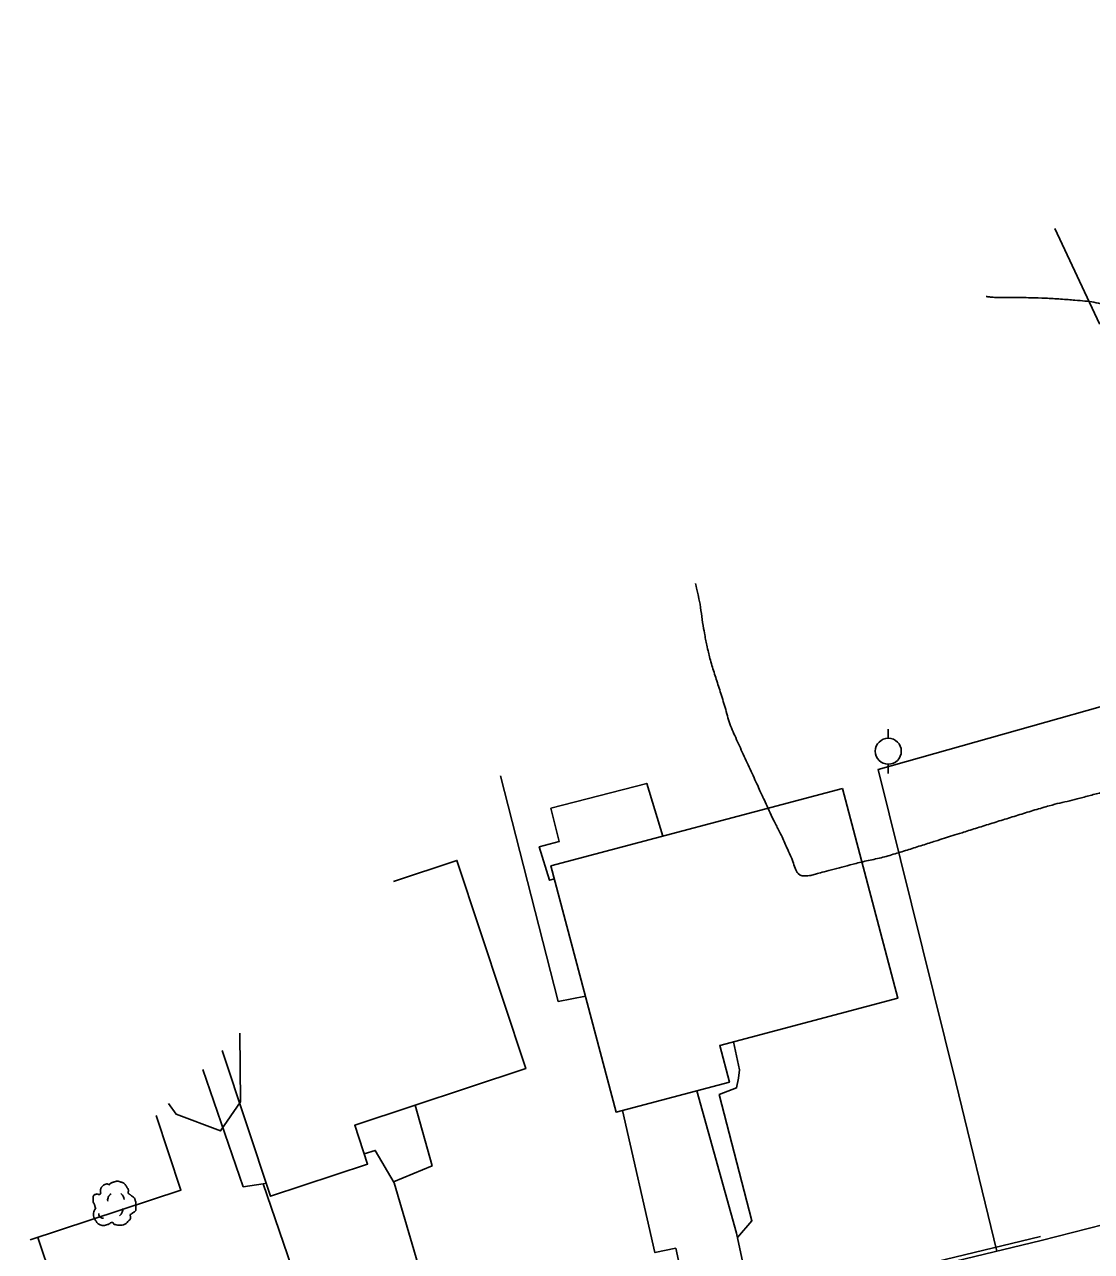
# Model space of a CAD drawing. Extents: x 2145380 to 2157287, y 139568 to 149130.
# Drawn here: x 2149337.6 to 2149501.7, y 143772.8 to 143961.4 of the extents above; entities that cross this region are included whole.
import ezdxf

# ---------------------------------------------------------------- set-up
doc = ezdxf.new("R2010")
doc.units = 0
for name, color, linetype in [('TOPO_Asphalt', 7, 'Continuous'), ('TOPO_Building', 7, 'Continuous'), ('TOPO_Concrete', 7, 'Continuous'), ('TOPO_Curb Back', 7, 'Continuous'), ('TOPO_Fence', 7, 'Continuous'), ('TOPO_Power Pole', 7, 'Continuous'), ('TOPO_Sidewalk', 7, 'Continuous'), ('TOPO_Tree', 7, 'Continuous'), ('TOPO_Tree Line', 7, 'Continuous'), ('TOPO_Wall Freestanding', 7, 'Continuous')]:
    doc.layers.add(name, color=color, linetype=linetype)

# ---------------------------------------------------------------- blocks, each defined once
blk = doc.blocks.new('POWPOL')
at = {"layer": 'TOPO_Power Pole'}
for p, q in [((0, 10.16), (0, 17.34)), ((0, -10.16), (0, -17.34))]:
    blk.add_line(p, q, dxfattribs=at)
blk.add_circle((0, 0), 10.16, dxfattribs=at)
blk = doc.blocks.new('TREE')
at = {"layer": 'TOPO_Tree'}
for points in [[(-3.49, 17.6), (-3.07, 18.27), (-2.58, 18.8), (-1.9, 19.19), (-1.05, 19.68), (-0.19, 19.96), (0.74, 20.24), (1.62, 20.51), (2.51, 20.82), (3.39, 20.77), (4.1, 20.73), (4.8, 20.47), (5.51, 20.24), (6.43, 19.95), (7.32, 19.73), (8.15, 19.19), (9.36, 18.4), (10.02, 17.21), (10.8, 16.01), (11.24, 15.33), (11.58, 14.62), (11.86, 13.89), (12.17, 13.08), (11.37, 12.02), (11.86, 11.25), (12, 11.03), (12.18, 10.86), (12.39, 10.72), (12.91, 10.35), (13.45, 10.02), (13.97, 9.66), (14.7, 9.16), (15.41, 8.68), (16.09, 8.07), (16.7, 7.53), (16.93, 6.73), (17.15, 5.95), (17.59, 4.38), (17.71, 2.77), (17.68, 1.19), (17.65, -0.25), (17.83, -2.22), (16.62, -3.04), (15.47, -3.83), (14.31, -4.58), (13.16, -5.35)], [(-14.07, -0.4), (-14.17, 0.5), (-14.37, 1.38), (-14.6, 2.25), (-14.84, 3.17), (-15.47, 3.96), (-15.66, 4.9), (-15.8, 5.59), (-15.71, 6.31), (-15.66, 7.01), (-15.6, 7.91), (-15.72, 8.8), (-15.13, 9.66), (-14.62, 10.42), (-13.76, 10.49), (-13.02, 10.72), (-12.18, 10.98), (-11.06, 10), (-10.37, 10.72), (-9.4, 11.74), (-10.29, 13.28), (-9.84, 14.42), (-9.56, 15.15), (-9.32, 15.89), (-8.78, 16.54), (-8.18, 17.26), (-7.5, 17.68), (-6.67, 18.13), (-6.14, 18.41), (-5.61, 18.61), (-5.08, 18.66), (-4.55, 18.71), (-4.02, 18.54), (-3.49, 18.13)], [(-4.21, 5.09), (-4.46, 6.09), (-4.3, 7.21), (-3.84, 8.21), (-3.33, 9.34), (-2.71, 10.27), (-1.64, 10.97)], [(5.89, 11.15), (6.5, 10.68), (6.96, 10.17), (7.36, 9.5), (7.93, 8.56), (8.31, 7.6), (8.46, 6.56)], [(13.16, -5.34), (13.25, -5.81), (13.36, -6.28), (13.45, -6.75), (13.76, -8.52), (12.24, -10.03), (10.8, -11.51), (9.98, -12.34), (9.13, -12.77), (8.15, -13.1), (5.97, -13.83), (3.32, -13.56), (1.27, -13.1), (0.49, -12.92), (-0.06, -11.44), (-0.84, -11.51), (-2.04, -11.61), (-3.28, -12.78), (-4.55, -13.1), (-6.06, -13.47), (-7.77, -14.03), (-9.31, -13.62), (-11.36, -13.09), (-12.84, -11.41), (-14.07, -9.39), (-15.32, -7.35), (-15.61, -5.13), (-15.13, -3.04), (-14.87, -1.89), (-13.91, -0.75), (-13.54, 0.13)], [(-11.38, -4.46), (-11.47, -5.41), (-11.03, -6.32), (-10.09, -7.22), (-9.3, -7.97), (-8.49, -8.26), (-7.7, -8.14)], [(4.79, -6.29), (5.71, -5.66), (6.3, -4.92), (6.81, -3.91), (7.36, -2.81), (7.63, -1.7), (7.54, -0.6)]]:
    blk.add_open_spline(points, degree=3, dxfattribs=at)

msp = doc.modelspace()

# ---------------------------------------------------------------- linework, layer by layer
at = {"layer": 'TOPO_Asphalt'}
msp.add_line((2149510.28, 143778.66), (2149494, 143774.51), dxfattribs=at)
for points in [[(2149449.05, 143766.48), (2149447.13, 143775.64), (2149441.03, 143797.52)], [(2149429.57, 143794.49), (2149434.59, 143772.64), (2149437.79, 143773.3), (2149439.69, 143764.51)], [(2149403.42, 143752.99), (2149394.47, 143783.34), (2149391.57, 143788.34), (2149389.87, 143787.8)], [(2149374.8, 143783.32), (2149374.35, 143783.2), (2149384.9, 143752.43), (2149388.26, 143749.47)]]:
    msp.add_lwpolyline(points, dxfattribs=at)
at = {"layer": 'TOPO_Building'}
for points in [[(2149527.9, 143961.43), (2149541.1, 143933.33), (2149502.96, 143915.42), (2149496.1, 143930.05)], [(2149368.04, 143803.7), (2149375.47, 143781.29), (2149390.39, 143786.23), (2149388.41, 143792.2), (2149414.72, 143800.92), (2149404.12, 143832.92), (2149394.38, 143829.69)], [(2149357.9, 143793.69), (2149361.68, 143782.23), (2149338.53, 143774.59)]]:
    msp.add_lwpolyline(points, dxfattribs=at)
msp.add_lwpolyline([(2149463.42, 143843.98), (2149418.58, 143832.11), (2149428.61, 143794.23), (2149446.03, 143798.85), (2149444.54, 143804.46), (2149471.96, 143811.73)], close=True, dxfattribs=at)
at = {"layer": 'TOPO_Concrete'}
msp.add_lwpolyline([(2149435.81, 143836.67), (2149433.33, 143844.76), (2149418.59, 143840.94), (2149419.84, 143835.83), (2149416.8, 143835), (2149418.39, 143829.87), (2149419.12, 143830.07)], dxfattribs=at)
at = {"layer": 'TOPO_Curb Back'}
for points in [[(2149453.16, 143765.44), (2149457.31, 143766.29), (2149493.86, 143775.09)], [(2149453.28, 143764.85), (2149457.44, 143765.7), (2149494, 143774.51)]]:
    msp.add_lwpolyline(points, dxfattribs=at)
at = {"layer": 'TOPO_Fence'}
msp.add_lwpolyline([(2149423.89, 143812.08), (2149419.69, 143811.25), (2149410.84, 143845.93)], dxfattribs=at)
at = {"layer": 'TOPO_Sidewalk'}
for points in [[(2149447.27, 143774.98), (2149449.49, 143777.52), (2149444.48, 143796.92), (2149447.13, 143797.95), (2149447.45, 143799.46), (2149447.59, 143800.74), (2149446.66, 143805.03)], [(2149374.35, 143783.2), (2149371.27, 143782.76), (2149365.08, 143800.78)], [(2149397.73, 143795.29), (2149400.32, 143785.96), (2149394.36, 143783.53)], [(2149337.64, 143766.67), (2149341.9, 143768.39), (2149339.66, 143774.96)]]:
    msp.add_lwpolyline(points, dxfattribs=at)
at = {"layer": 'TOPO_Tree Line'}
msp.add_lwpolyline([(2149370.75, 143806.37), (2149370.86, 143795.8), (2149367.8, 143791.34), (2149360.95, 143793.94), (2149359.78, 143795.55)], dxfattribs=at)
msp.add_open_spline([(2149440.82, 143875.51), (2149440.95, 143874.91), (2149441.09, 143874.3), (2149441.22, 143873.7), (2149441.63, 143871.84), (2149441.83, 143869.94), (2149442.16, 143868.07), (2149442.33, 143867.15), (2149442.49, 143866.24), (2149442.7, 143865.34), (2149443.23, 143863.16), (2149443.94, 143861.05), (2149444.61, 143858.92), (2149445.4, 143856.44), (2149446.04, 143853.9), (2149447.12, 143851.53), (2149448.31, 143848.91), (2149449.52, 143846.29), (2149450.72, 143843.68), (2149451.36, 143842.29), (2149451.99, 143840.9), (2149452.63, 143839.51), (2149452.99, 143838.74), (2149453.41, 143838), (2149453.79, 143837.24), (2149454.26, 143836.31), (2149454.64, 143835.34), (2149455.09, 143834.4), (2149455.79, 143832.94), (2149456.46, 143830.46), (2149458, 143830.56), (2149458.71, 143830.6), (2149459.43, 143830.88), (2149460.13, 143831.06), (2149461.74, 143831.48), (2149463.34, 143831.91), (2149464.95, 143832.32), (2149467.13, 143832.88), (2149469.36, 143833.29), (2149471.51, 143833.95), (2149473.62, 143834.59), (2149475.71, 143835.26), (2149477.81, 143835.92), (2149479.09, 143836.33), (2149480.38, 143836.74), (2149481.67, 143837.14), (2149483.9, 143837.85), (2149486.14, 143838.55), (2149488.38, 143839.25), (2149490.69, 143839.97), (2149493, 143840.69), (2149495.33, 143841.35), (2149496.84, 143841.77), (2149498.37, 143842.08), (2149499.89, 143842.48), (2149501.76, 143842.97), (2149503.62, 143843.48), (2149505.49, 143844.01), (2149506.61, 143844.32), (2149507.74, 143844.62), (2149508.82, 143845.06), (2149510.19, 143845.62), (2149511.55, 143846.19), (2149512.91, 143846.77), (2149513.82, 143847.15), (2149514.72, 143847.53), (2149515.63, 143847.92), (2149516.81, 143848.41), (2149518.01, 143848.84), (2149519.2, 143849.33), (2149520.55, 143849.89), (2149521.72, 143850.77), (2149522.81, 143851.81), (2149524.14, 143853.07), (2149525.13, 143854.49), (2149526.12, 143856.03), (2149526.6, 143856.79), (2149527, 143857.54), (2149527.28, 143858.4), (2149527.86, 143860.14), (2149528.05, 143861.99), (2149527.77, 143863.73), (2149527.56, 143865.03), (2149527.23, 143866.33), (2149526.73, 143867.59), (2149526.15, 143869.05), (2149525.6, 143870.48), (2149524.85, 143871.83), (2149523.85, 143873.67), (2149522.82, 143875.5), (2149521.82, 143877.34), (2149521.32, 143878.25), (2149520.83, 143879.16), (2149520.34, 143880.07), (2149519.45, 143881.71), (2149518.64, 143883.38), (2149517.82, 143885.05), (2149517, 143886.71), (2149516.29, 143888.41), (2149515.57, 143890.13), (2149515.22, 143890.99), (2149514.91, 143891.88), (2149514.78, 143892.8), (2149514.64, 143893.78), (2149514.64, 143894.77), (2149514.72, 143895.74), (2149514.8, 143896.6), (2149514.87, 143897.46), (2149514.94, 143898.32), (2149515.02, 143899.21), (2149515.1, 143900.1), (2149515.18, 143900.98), (2149515.36, 143903), (2149515.73, 143905), (2149515.99, 143907), (2149516.12, 143907.97), (2149516.21, 143908.94), (2149516.29, 143909.9), (2149516.38, 143911.18), (2149516.11, 143912.44), (2149515.22, 143913.61), (2149514.33, 143914.79), (2149513.25, 143915.35), (2149512.03, 143915.82), (2149510.82, 143916.28), (2149509.62, 143916.71), (2149508.39, 143917.08), (2149506.76, 143917.57), (2149505.15, 143918.07), (2149503.49, 143918.44), (2149502.1, 143918.75), (2149500.71, 143918.94), (2149499.3, 143919.05), (2149496.97, 143919.23), (2149494.64, 143919.37), (2149492.31, 143919.43), (2149490.96, 143919.46), (2149489.62, 143919.43), (2149488.28, 143919.47), (2149487.44, 143919.49), (2149486.6, 143919.48), (2149485.77, 143919.59), (2149485.69, 143919.6), (2149485.61, 143919.61), (2149485.53, 143919.62)], degree=3, dxfattribs=at)
at = {"layer": 'TOPO_Wall Freestanding'}
msp.add_lwpolyline([(2149487.14, 143772.86), (2149480.85, 143798.77), (2149468.92, 143846.92), (2149588.76, 143880.7)], dxfattribs=at)

# ---------------------------------------------------------------- block references
at = {"layer": 'TOPO_Power Pole', "xscale": 0.19685000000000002, "yscale": 0.19685000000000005}
msp.add_blockref('POWPOL', (2149470.47, 143849.71), dxfattribs=at)
at = {"layer": 'TOPO_Tree', "xscale": 0.19685000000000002, "yscale": 0.19685000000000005}
msp.add_blockref('TREE', (2149351.28, 143779.52), dxfattribs=at)

doc.saveas('drawing.dxf')
